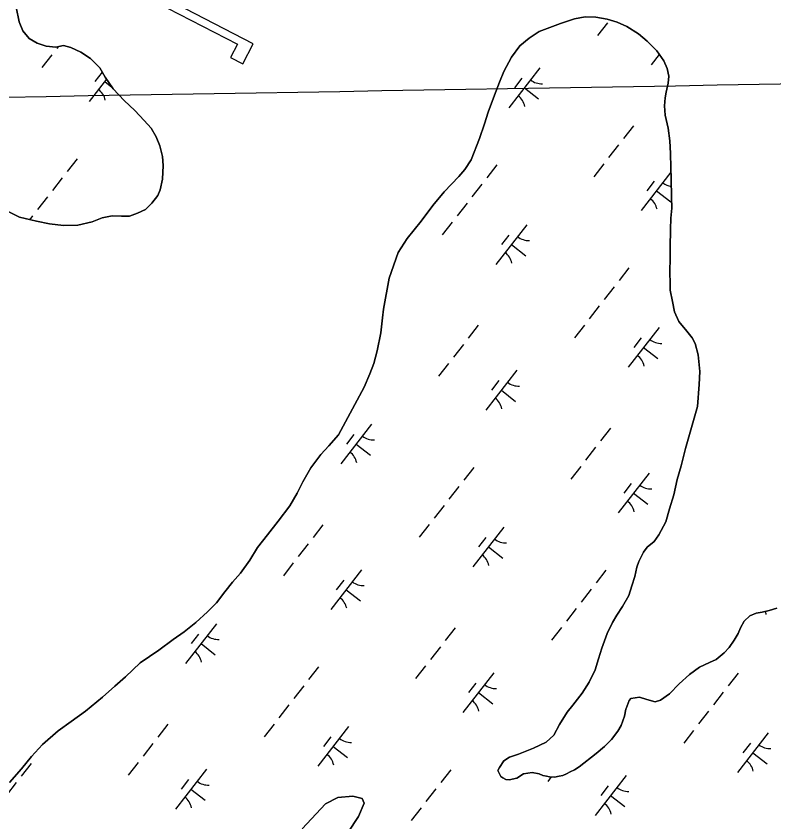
# Model space of a CAD drawing. Extents: x 3888273 to 3909528, y 158682 to 181032.
# Drawn here: x 3902718 to 3903470, y 168213 to 169013 of the extents above; entities that cross this region are included whole.
import ezdxf

# ---------------------------------------------------------------- set-up
doc = ezdxf.new("R2010")
doc.units = 0
for name, color, linetype in [('V-CHAN-DOCK', 7, 'Continuous'), ('V-GRID-MAJR', 7, 'Continuous'), ('V-TOPO-SHOR', 7, 'Continuous'), ('V-WETL-SWMP', 7, 'Continuous')]:
    doc.layers.add(name, color=color, linetype=linetype)

msp = doc.modelspace()

# ---------------------------------------------------------------- linework, layer by layer
at = {"layer": 'V-CHAN-DOCK'}
msp.add_lwpolyline([(3902833.18, 169039.36), (3902937.41, 168985.43), (3902930.55, 168972.17), (3902942.74, 168965.87), (3902953.07, 168985.83), (3902837.82, 169045.47)], dxfattribs=at)
at = {"layer": 'V-GRID-MAJR'}
msp.add_spline([(3893488.4, 168777.59), (3893877.65, 168784.1), (3899207.97, 168873.65), (3904538.27, 168963.98), (3905476.67, 168979.96)], degree=3, dxfattribs=at)
at = {"layer": 'V-TOPO-SHOR'}
for points in [[(3902851.63, 168901.93), (3902844.93, 168909.61), (3902835.49, 168919.58), (3902824.89, 168929.54), (3902813.88, 168941.05), (3902805.97, 168952.6), (3902800.81, 168961.85), (3902791.38, 168971.05), (3902781.98, 168977.53), (3902771.83, 168982.06), (3902764.82, 168983.92), (3902757.08, 168982.27), (3902747.36, 168983.31), (3902738.4, 168986.3), (3902730.57, 168990.87), (3902724.27, 168998.55), (3902720.66, 169007.43), (3902717.76, 169022.15)], [(3903365.18, 168902.1), (3903362.31, 168914.87), (3903361.41, 168924.18), (3903362.09, 168931.95), (3903363.18, 168937.79), (3903365.02, 168946.74), (3903365.7, 168953.73), (3903364.06, 168961.09), (3903360.86, 168968.81), (3903353.75, 168978.82), (3903344.31, 168988.4), (3903335.68, 168995.67), (3903323.95, 169002.9), (3903314.58, 169007.06), (3903304.45, 169010.04), (3903293.16, 169012.22), (3903282.68, 169012.48), (3903272.22, 169010.41), (3903258.31, 169005.97), (3903237.06, 168997.94), (3903227.05, 168991.22), (3903217.82, 168983.73), (3903209.42, 168972.36), (3903201.84, 168958.3), (3903197.7, 168947.76), (3903192.81, 168934.89), (3903186.43, 168917.73), (3903182.69, 168906.43), (3903177.82, 168891.62), (3903169.55, 168870.55), (3903163.07, 168860.77), (3903157.33, 168854.1), (3903142.77, 168838.78), (3903131.29, 168825.05), (3903119.84, 168809.77), (3903106.08, 168792.52), (3903096.94, 168778.43)], [(3902708.25, 168819.79), (3902721.13, 168813.74), (3902737.87, 168809.68), (3902750.71, 168807.12), (3902764.71, 168805.35), (3902779.07, 168805.53), (3902793, 168808.81), (3902803.05, 168812.82), (3902813.12, 168814.88), (3902822.43, 168814.61), (3902830.2, 168814.71), (3902838.31, 168817.52), (3902846.03, 168821.12), (3902852.55, 168827.41), (3902858.28, 168835.24), (3902860.54, 168840.71), (3902863.13, 168851.22), (3902863.73, 168864.81), (3902862.85, 168873.73), (3902860.38, 168884.57), (3902856.78, 168893.45), (3902851.63, 168901.93)], [(3903221.38, 168260.99), (3903214.83, 168256.64), (3903207.09, 168254.99), (3903203.98, 168255.33), (3903200.85, 168256.85), (3903198.89, 168258.38), (3903196.1, 168264.16), (3903197.62, 168267.29), (3903201.81, 168273.94), (3903207.58, 168277.51), (3903216.48, 168280.33), (3903231.54, 168286.34), (3903243.89, 168292.32), (3903251.56, 168299.4), (3903257.26, 168309.95), (3903264.87, 168322.08), (3903270.6, 168329.14), (3903279.77, 168340.9), (3903286.62, 168351.85), (3903292.68, 168364.35), (3903296.04, 168375.26), (3903299.4, 168385.78), (3903304.65, 168400.21), (3903309.96, 168411.15), (3903314.13, 168418.58), (3903319.85, 168427.18), (3903325.92, 168438.13), (3903328.91, 168447.48), (3903331.9, 168456.84), (3903334.11, 168466.18), (3903335.99, 168471.64), (3903340.53, 168481.01), (3903344.35, 168486.11), (3903351.27, 168491.62), (3903355.84, 168498.28), (3903362.67, 168511.18), (3903366.39, 168524.03), (3903370.87, 168538.06), (3903374.18, 168553.24), (3903377.89, 168566.88), (3903382.33, 168584.01), (3903394.24, 168625.69), (3903395.91, 168647.45), (3903396.53, 168660.27), (3903394.76, 168676.94), (3903391.91, 168688.16), (3903389.12, 168693.95), (3903383.6, 168700.48), (3903375.72, 168710.08), (3903371.33, 168719.73), (3903369.27, 168729.8), (3903367.18, 168741.03), (3903367.12, 168746.47), (3903366.94, 168760.44), (3903367.19, 168772.09), (3903367.04, 168783.73), (3903367.6, 168801.21), (3903367.85, 168812.46), (3903368.89, 168822.57), (3903368.36, 168833.43), (3903368.14, 168851.67), (3903367.61, 168862.93), (3903367.44, 168876.9), (3903366.89, 168889.31), (3903365.18, 168902.1)], [(3903096.94, 168778.43), (3903087.94, 168753.09), (3903082.5, 168722.35), (3903081.44, 168713.8), (3903079.68, 168698.64), (3903076.03, 168680.74), (3903072.69, 168668.27), (3903068.93, 168658.14), (3903063.27, 168644.87), (3903037.85, 168597.58), (3903028.29, 168586.6), (3903020.24, 168577.95), (3903010.31, 168564.63), (3903002.33, 168550.95), (3902996.65, 168539.62), (3902989.43, 168527.11), (3902977.98, 168511.83), (3902967.28, 168498.11), (3902957.34, 168485.56), (3902949.73, 168473.05), (3902940.58, 168460.12), (3902932.54, 168451.1), (3902924.89, 168441.68), (3902916.49, 168430.71), (3902907.67, 168421.67), (3902896.16, 168411.05), (3902884.63, 168401.98), (3902873.46, 168394.46), (3902859.23, 168383.8), (3902840.76, 168371.15), (3902826.18, 168357.39), (3902815.81, 168347.94), (3902803.53, 168336.92), (3902786.62, 168323.12), (3902772.39, 168312.85), (3902759.3, 168303.76), (3902743.95, 168289.99), (3902732.84, 168278.2), (3902722.9, 168266.04), (3902711.03, 168252.31)], [(3903473.01, 168425.43), (3903465.29, 168423.01), (3903458.34, 168421.38), (3903452.54, 168420.53), (3903446.37, 168417.74), (3903440.62, 168412.63), (3903436.83, 168406), (3903434.58, 168400.16), (3903430.79, 168393.53), (3903425.84, 168386.49), (3903420.87, 168381), (3903412.82, 168374.32), (3903406.27, 168371.52), (3903396.25, 168366.75), (3903386.27, 168359.65), (3903375.93, 168350.23), (3903366.36, 168340.42), (3903357.53, 168334.11), (3903352.12, 168332.5), (3903343.96, 168334.72), (3903336.57, 168336.95), (3903328.06, 168335.68), (3903326.54, 168333.73), (3903323.54, 168325.94), (3903323.16, 168325.16), (3903321.7, 168318.17), (3903318.33, 168308.83), (3903315.29, 168303.37), (3903308.81, 168295.15), (3903301.92, 168288.09), (3903293.49, 168281.01), (3903276.6, 168268.02), (3903271.99, 168264.86), (3903267.75, 168262.87), (3903264.29, 168260.89), (3903260.44, 168259.29), (3903256.96, 168258.47), (3903252.32, 168257.64), (3903247.28, 168257.96), (3903244.17, 168258.7), (3903240.68, 168259.43), (3903237.17, 168260.94), (3903230.18, 168262.4), (3903221.38, 168260.99)], [(3903001.67, 168206.25), (3903024.83, 168231.31), (3903037.13, 168237.33), (3903052.1, 168238.81), (3903061.26, 168236.32), (3903063.27, 168231.78), (3903057.57, 168218.68), (3903047.34, 168202.91)]]:
    msp.add_lwpolyline(points, dxfattribs=at)
at = {"layer": 'V-WETL-SWMP'}
for p, q in [((3902717.76, 169022.15), (3902720.66, 169007.43)), ((3903272.23, 169010.41), (3903282.68, 169012.48)), ((3903282.68, 169012.48), (3903293.16, 169012.22)), ((3903293.16, 169012.22), (3903304.45, 169010.04)), ((3902720.66, 169007.43), (3902724.27, 168998.55)), ((3903237.06, 168997.94), (3903258.31, 169005.97)), ((3903258.31, 169005.97), (3903272.23, 169010.41)), ((3903304.75, 169006.68), (3903294.92, 168994.05)), ((3903304.45, 169010.04), (3903314.58, 169007.05)), ((3903314.58, 169007.05), (3903323.95, 169002.9)), ((3902724.27, 168998.55), (3902730.57, 168990.87)), ((3903227.05, 168991.22), (3903237.06, 168997.94)), ((3903323.95, 169002.9), (3903335.68, 168995.67)), ((3902730.57, 168990.87), (3902738.39, 168986.3)), ((3903217.82, 168983.73), (3903227.05, 168991.22)), ((3903335.68, 168995.67), (3903344.31, 168988.4)), ((3903344.31, 168988.4), (3903353.75, 168978.82)), ((3902738.39, 168986.3), (3902747.36, 168983.31)), ((3902747.36, 168983.31), (3902757.08, 168982.27)), ((3902757.08, 168982.27), (3902764.82, 168983.92)), ((3902759.35, 168982.75), (3902758.05, 168981.09)), ((3902764.82, 168983.92), (3902771.83, 168982.06)), ((3902771.83, 168982.06), (3902781.98, 168977.53)), ((3903209.43, 168972.36), (3903217.82, 168983.73)), ((3902753.14, 168974.78), (3902743.32, 168962.15)), ((3902781.98, 168977.53), (3902791.38, 168971.05)), ((3903201.84, 168958.3), (3903209.43, 168972.36)), ((3903356.32, 168975.2), (3903348.19, 168964.74)), ((3903353.75, 168978.82), (3903360.86, 168968.81)), ((3902791.38, 168971.05), (3902800.81, 168961.85)), ((3903360.86, 168968.81), (3903364.06, 168961.09)), ((3902803.16, 168957.64), (3902795.86, 168948.25)), ((3902800.81, 168961.85), (3902805.97, 168952.6)), ((3903197.7, 168947.76), (3903201.84, 168958.3)), ((3903237.65, 168961.76), (3903206.95, 168922.29)), ((3903364.06, 168961.09), (3903365.7, 168953.73)), ((3902807.39, 168950.52), (3902790.28, 168928.52)), ((3902805.63, 168948.25), (3902812.72, 168942.73)), ((3902805.97, 168952.6), (3902813.88, 168941.05)), ((3903219.89, 168951.5), (3903212.52, 168942.03)), ((3903365.7, 168953.73), (3903365.02, 168946.74)), ((3902813.88, 168941.05), (3902824.89, 168929.54)), ((3903192.81, 168934.89), (3903197.7, 168947.76)), ((3903222.3, 168942.02), (3903236.5, 168930.97)), ((3903365.02, 168946.74), (3903363.19, 168937.79)), ((3903186.43, 168917.73), (3903192.81, 168934.89)), ((3903363.19, 168937.79), (3903362.09, 168931.95)), ((3902824.89, 168929.54), (3902835.49, 168919.58)), ((3903362.09, 168931.95), (3903361.41, 168924.18)), ((3903361.41, 168924.18), (3903362.31, 168914.87)), ((3902835.49, 168919.58), (3902844.93, 168909.61)), ((3903182.69, 168906.43), (3903186.43, 168917.73)), ((3902844.93, 168909.61), (3902851.63, 168901.93)), ((3903362.31, 168914.87), (3903365.18, 168902.1)), ((3902851.63, 168901.93), (3902856.78, 168893.45)), ((3903177.82, 168891.62), (3903182.69, 168906.43)), ((3903330.57, 168904.29), (3903320.74, 168891.66)), ((3903365.18, 168902.1), (3903366.89, 168889.31)), ((3902856.78, 168893.45), (3902860.38, 168884.57)), ((3902860.38, 168884.57), (3902862.85, 168873.73)), ((3903169.54, 168870.55), (3903177.82, 168891.62)), ((3903315.83, 168885.35), (3903306, 168872.72)), ((3903366.89, 168889.31), (3903367.44, 168876.9)), ((3903367.44, 168876.9), (3903367.61, 168862.93)), ((3902778.19, 168871.67), (3902768.36, 168859.04)), ((3902862.85, 168873.73), (3902863.73, 168864.81)), ((3903163.07, 168860.77), (3903169.54, 168870.55)), ((3902863.73, 168864.81), (3902863.13, 168851.22)), ((3903157.33, 168854.1), (3903163.07, 168860.77)), ((3903194.86, 168865.44), (3903185.03, 168852.81)), ((3903301.09, 168866.41), (3903291.27, 168853.78)), ((3903367.61, 168862.93), (3903368.14, 168851.67)), ((3902763.45, 168852.72), (3902753.63, 168840.1)), ((3903142.77, 168838.78), (3903157.33, 168854.1)), ((3903367.83, 168858.2), (3903338.23, 168820.15)), ((3902863.13, 168851.22), (3902860.54, 168840.71)), ((3903180.12, 168846.5), (3903170.29, 168833.87)), ((3903351.17, 168849.35), (3903343.81, 168839.88)), ((3903368.14, 168851.67), (3903368.36, 168833.43)), ((3902860.54, 168840.71), (3902858.28, 168835.24)), ((3903131.29, 168825.05), (3903142.77, 168838.78)), ((3903353.58, 168839.88), (3903367.79, 168828.83)), ((3902748.71, 168833.78), (3902738.89, 168821.15)), ((3902858.28, 168835.24), (3902852.55, 168827.41)), ((3903368.36, 168833.43), (3903368.89, 168822.57)), ((3902846.03, 168821.12), (3902838.31, 168817.53)), ((3902852.55, 168827.41), (3902846.03, 168821.12)), ((3903119.84, 168809.77), (3903131.29, 168825.05)), ((3903165.38, 168827.56), (3903155.55, 168814.93)), ((3903368.89, 168822.57), (3903367.85, 168812.46)), ((3902721.13, 168813.74), (3902708.25, 168819.79)), ((3902737.87, 168809.68), (3902721.13, 168813.74)), ((3902733.97, 168814.84), (3902731.22, 168811.29)), ((3902803.05, 168812.82), (3902793, 168808.81)), ((3902813.12, 168814.88), (3902803.05, 168812.82)), ((3902822.43, 168814.61), (3902813.12, 168814.88)), ((3902830.2, 168814.71), (3902822.43, 168814.61)), ((3902838.31, 168817.53), (3902830.2, 168814.71)), ((3903367.85, 168812.46), (3903367.6, 168801.21)), ((3902750.71, 168807.12), (3902737.87, 168809.68)), ((3902764.71, 168805.35), (3902750.71, 168807.12)), ((3902779.07, 168805.53), (3902764.71, 168805.35)), ((3902793, 168808.81), (3902779.07, 168805.53)), ((3903106.08, 168792.52), (3903119.84, 168809.77)), ((3903150.64, 168808.61), (3903140.82, 168795.99)), ((3903224.79, 168806.14), (3903194.08, 168766.68)), ((3903367.6, 168801.21), (3903367.04, 168783.73)), ((3903096.94, 168778.43), (3903106.08, 168792.52)), ((3903207.03, 168795.88), (3903199.66, 168786.41)), ((3903209.43, 168786.41), (3903223.64, 168775.36)), ((3903367.04, 168783.73), (3903367.19, 168772.09)), ((3903087.94, 168753.09), (3903096.94, 168778.43)), ((3903367.19, 168772.09), (3903366.94, 168760.44)), ((3903326.14, 168763.29), (3903316.31, 168750.67)), ((3903366.94, 168760.44), (3903367.12, 168746.47)), ((3903082.5, 168722.35), (3903087.94, 168753.09)), ((3903311.4, 168744.35), (3903301.57, 168731.72)), ((3903367.12, 168746.47), (3903367.18, 168741.03)), ((3903367.18, 168741.03), (3903369.27, 168729.8)), ((3903296.66, 168725.41), (3903286.84, 168712.78)), ((3903369.27, 168729.8), (3903371.33, 168719.73)), ((3903081.44, 168713.8), (3903082.5, 168722.35)), ((3903371.33, 168719.73), (3903375.72, 168710.08)), ((3903079.68, 168698.64), (3903081.44, 168713.8)), ((3903375.72, 168710.08), (3903383.6, 168700.48)), ((3903176.46, 168706.23), (3903166.63, 168693.6)), ((3903281.92, 168706.47), (3903272.1, 168693.84)), ((3903356.07, 168704), (3903325.36, 168664.53)), ((3903383.6, 168700.48), (3903389.12, 168693.95)), ((3903076.02, 168680.74), (3903079.68, 168698.64)), ((3903338.31, 168693.74), (3903330.94, 168684.27)), ((3903389.12, 168693.95), (3903391.91, 168688.16)), ((3903161.72, 168687.28), (3903151.9, 168674.66)), ((3903340.71, 168684.26), (3903354.92, 168673.21)), ((3903391.91, 168688.16), (3903394.77, 168676.94)), ((3903072.69, 168668.27), (3903076.02, 168680.74)), ((3903394.77, 168676.94), (3903396.52, 168660.27)), ((3903068.93, 168658.14), (3903072.69, 168668.27)), ((3903146.98, 168668.34), (3903137.16, 168655.72)), ((3903214.82, 168661.55), (3903184.12, 168622.09)), ((3903396.52, 168660.27), (3903395.91, 168647.45)), ((3903063.27, 168644.87), (3903068.93, 168658.14)), ((3903037.85, 168597.58), (3903063.27, 168644.87)), ((3903197.07, 168651.29), (3903189.7, 168641.82)), ((3903395.91, 168647.45), (3903394.24, 168625.69)), ((3903199.47, 168641.82), (3903213.68, 168630.76)), ((3903394.24, 168625.69), (3903382.33, 168584.01)), ((3903070.68, 168608.08), (3903039.98, 168568.62)), ((3903307.74, 168604.08), (3903297.92, 168591.45)), ((3903028.29, 168586.59), (3903037.85, 168597.58)), ((3903052.92, 168597.82), (3903045.55, 168588.35)), ((3903055.33, 168588.35), (3903069.53, 168577.29)), ((3903020.24, 168577.95), (3903028.29, 168586.59)), ((3903293, 168585.14), (3903283.18, 168572.51)), ((3903382.33, 168584.01), (3903377.89, 168566.87)), ((3903010.31, 168564.63), (3903020.24, 168577.95)), ((3903002.33, 168550.95), (3903010.31, 168564.63)), ((3903172.03, 168565.23), (3903162.21, 168552.6)), ((3903278.26, 168566.2), (3903268.44, 168553.57)), ((3903377.89, 168566.87), (3903374.18, 168553.24)), ((3903346.11, 168559.4), (3903315.4, 168519.94)), ((3902996.65, 168539.62), (3903002.33, 168550.95)), ((3903328.35, 168549.14), (3903320.98, 168539.67)), ((3903374.18, 168553.24), (3903370.87, 168538.06)), ((3903157.29, 168546.29), (3903147.47, 168533.66)), ((3902989.43, 168527.11), (3902996.65, 168539.62)), ((3903330.75, 168539.67), (3903344.96, 168528.62)), ((3903370.87, 168538.06), (3903366.39, 168524.03)), ((3902977.98, 168511.83), (3902989.43, 168527.11)), ((3903142.55, 168527.35), (3903132.73, 168514.72)), ((3903366.39, 168524.03), (3903362.67, 168511.18)), ((3902967.28, 168498.11), (3902977.98, 168511.83)), ((3903022.35, 168508.16), (3903012.53, 168495.54)), ((3903127.82, 168508.41), (3903117.99, 168495.78)), ((3903362.67, 168511.18), (3903355.84, 168498.28)), ((3903201.96, 168505.93), (3903171.26, 168466.47)), ((3902957.34, 168485.56), (3902967.28, 168498.11)), ((3903184.2, 168495.67), (3903176.83, 168486.2)), ((3903355.84, 168498.28), (3903351.27, 168491.62)), ((3902949.73, 168473.05), (3902957.34, 168485.56)), ((3903007.62, 168489.22), (3902997.79, 168476.59)), ((3903186.61, 168486.2), (3903200.81, 168475.15)), ((3903344.35, 168486.11), (3903340.53, 168481.01)), ((3903351.27, 168491.62), (3903344.35, 168486.11)), ((3903340.53, 168481.01), (3903335.99, 168471.64)), ((3902940.58, 168460.12), (3902949.73, 168473.05)), ((3902992.88, 168470.28), (3902983.05, 168457.65)), ((3903335.99, 168471.64), (3903334.11, 168466.18)), ((3902932.54, 168451.1), (3902940.58, 168460.12)), ((3903060.72, 168463.48), (3903030.01, 168424.02)), ((3903303.31, 168463.09), (3903293.49, 168450.46)), ((3903334.11, 168466.18), (3903331.9, 168456.84)), ((3903042.96, 168453.23), (3903035.59, 168443.76)), ((3903331.9, 168456.84), (3903328.91, 168447.48)), ((3902924.89, 168441.68), (3902932.54, 168451.1)), ((3903288.57, 168444.14), (3903278.75, 168431.52)), ((3903328.91, 168447.48), (3903325.92, 168438.13)), ((3902916.49, 168430.71), (3902924.89, 168441.68)), ((3903045.37, 168443.75), (3903059.57, 168432.7)), ((3903325.92, 168438.13), (3903319.85, 168427.18)), ((3902907.67, 168421.67), (3902916.49, 168430.71)), ((3902896.16, 168411.05), (3902907.67, 168421.67)), ((3903273.84, 168425.2), (3903264.01, 168412.57)), ((3903319.85, 168427.18), (3903314.13, 168418.57)), ((3903446.37, 168417.74), (3903452.54, 168420.53)), ((3903452.54, 168420.53), (3903458.34, 168421.38)), ((3903458.34, 168421.38), (3903465.29, 168423.01)), ((3903465.29, 168423.01), (3903473.01, 168425.43)), ((3903314.13, 168418.57), (3903309.95, 168411.15)), ((3903436.83, 168406), (3903440.63, 168412.63)), ((3903440.63, 168412.63), (3903446.37, 168417.74)), ((3903446.78, 168417.93), (3903446.68, 168417.8)), ((3902884.63, 168401.98), (3902896.16, 168411.05)), ((3902916.57, 168410.01), (3902885.87, 168370.55)), ((3903153.63, 168406.02), (3903143.81, 168393.39)), ((3903259.1, 168406.26), (3903249.27, 168393.63)), ((3903309.95, 168411.15), (3903304.66, 168400.21)), ((3903434.58, 168400.16), (3903436.83, 168406)), ((3902873.46, 168394.46), (3902884.63, 168401.98)), ((3902898.82, 168399.76), (3902891.45, 168390.28)), ((3903304.66, 168400.21), (3903299.4, 168385.78)), ((3903430.79, 168393.53), (3903434.58, 168400.16)), ((3902859.23, 168383.8), (3902873.46, 168394.46)), ((3902901.22, 168390.28), (3902915.43, 168379.23)), ((3903425.84, 168386.49), (3903430.79, 168393.53)), ((3902840.76, 168371.15), (3902859.23, 168383.8)), ((3903138.9, 168387.08), (3903129.07, 168374.45)), ((3903299.4, 168385.78), (3903296.04, 168375.26)), ((3903412.82, 168374.32), (3903420.87, 168381)), ((3903420.87, 168381), (3903425.84, 168386.49)), ((3903296.04, 168375.26), (3903292.68, 168364.35)), ((3903406.27, 168371.52), (3903412.82, 168374.32)), ((3902826.18, 168357.39), (3902840.76, 168371.15)), ((3903017.92, 168367.17), (3903008.1, 168354.54)), ((3903124.16, 168368.13), (3903114.33, 168355.51)), ((3903292.68, 168364.35), (3903286.62, 168351.85)), ((3903386.27, 168359.65), (3903396.25, 168366.75)), ((3903396.25, 168366.75), (3903406.27, 168371.52)), ((3902815.81, 168347.94), (3902826.18, 168357.39)), ((3903192, 168361.34), (3903161.3, 168321.88)), ((3903375.93, 168350.23), (3903386.27, 168359.65)), ((3903434.59, 168360.94), (3903424.77, 168348.31)), ((3903003.19, 168348.23), (3902993.36, 168335.6)), ((3903174.24, 168351.08), (3903166.87, 168341.61)), ((3903286.62, 168351.85), (3903279.77, 168340.9)), ((3903366.36, 168340.42), (3903375.93, 168350.23)), ((3902803.53, 168336.92), (3902815.81, 168347.94)), ((3903176.65, 168341.61), (3903190.85, 168330.55)), ((3903279.77, 168340.9), (3903270.6, 168329.14)), ((3903357.53, 168334.11), (3903366.36, 168340.42)), ((3903419.85, 168342), (3903410.03, 168329.37)), ((3902786.62, 168323.12), (3902803.53, 168336.92)), ((3903323.54, 168325.94), (3903326.54, 168333.73)), ((3903326.54, 168333.73), (3903328.06, 168335.68)), ((3903328.06, 168335.68), (3903336.57, 168336.95)), ((3903336.57, 168336.95), (3903343.96, 168334.72)), ((3903343.96, 168334.72), (3903352.12, 168332.49)), ((3903352.12, 168332.49), (3903357.53, 168334.11)), ((3902988.45, 168329.28), (3902978.62, 168316.66)), ((3903270.6, 168329.14), (3903264.87, 168322.08)), ((3903321.7, 168318.17), (3903323.16, 168325.16)), ((3903323.16, 168325.16), (3903323.54, 168325.94)), ((3902772.39, 168312.85), (3902786.62, 168323.12)), ((3903264.87, 168322.08), (3903257.26, 168309.95)), ((3903318.32, 168308.83), (3903321.7, 168318.17)), ((3903405.12, 168323.06), (3903395.29, 168310.43)), ((3902759.3, 168303.76), (3902772.39, 168312.85)), ((3902868.25, 168310.1), (3902858.42, 168297.47)), ((3902973.71, 168310.34), (3902963.89, 168297.71)), ((3903257.26, 168309.95), (3903251.56, 168299.4)), ((3903315.29, 168303.37), (3903318.32, 168308.83)), ((3902743.95, 168289.99), (3902759.3, 168303.76)), ((3903047.85, 168307.87), (3903017.15, 168268.41)), ((3903308.81, 168295.15), (3903315.29, 168303.37)), ((3903390.38, 168304.12), (3903380.55, 168291.49)), ((3903464.52, 168301.64), (3903433.82, 168262.18)), ((3903030.1, 168297.61), (3903022.73, 168288.14)), ((3903243.89, 168292.32), (3903231.54, 168286.34)), ((3903251.56, 168299.4), (3903243.89, 168292.32)), ((3903301.92, 168288.09), (3903308.81, 168295.15)), ((3902732.84, 168278.2), (3902743.95, 168289.99)), ((3902853.51, 168291.16), (3902843.68, 168278.53)), ((3903032.5, 168288.14), (3903046.71, 168277.08)), ((3903231.54, 168286.34), (3903216.48, 168280.33)), ((3903293.49, 168281.01), (3903301.92, 168288.09)), ((3903446.76, 168291.39), (3903439.4, 168281.91)), ((3902722.9, 168266.05), (3902732.84, 168278.2)), ((3903207.58, 168277.51), (3903201.81, 168273.94)), ((3903216.48, 168280.33), (3903207.58, 168277.51)), ((3903276.6, 168268.02), (3903293.49, 168281.01)), ((3903449.17, 168281.91), (3903463.38, 168270.86)), ((3902732.54, 168271.25), (3902722.71, 168258.62)), ((3902838.77, 168272.22), (3902828.95, 168259.59)), ((3903201.81, 168273.94), (3903197.62, 168267.29)), ((3903271.99, 168264.86), (3903276.6, 168268.02)), ((3902711.03, 168252.31), (3902722.9, 168266.05)), ((3902906.61, 168265.42), (3902875.91, 168225.96)), ((3903149.21, 168265.02), (3903139.38, 168252.39)), ((3903197.62, 168267.29), (3903196.1, 168264.17)), ((3903196.1, 168264.17), (3903198.89, 168258.38)), ((3903214.83, 168256.64), (3903221.38, 168260.99)), ((3903221.38, 168260.99), (3903230.18, 168262.4)), ((3903230.18, 168262.4), (3903237.17, 168260.94)), ((3903237.17, 168260.94), (3903240.68, 168259.43)), ((3903260.44, 168259.29), (3903264.29, 168260.89)), ((3903264.29, 168260.89), (3903267.75, 168262.87)), ((3903267.75, 168262.87), (3903271.99, 168264.86)), ((3902717.8, 168252.31), (3902707.97, 168239.68)), ((3902888.86, 168255.16), (3902881.49, 168245.69)), ((3903198.89, 168258.38), (3903200.85, 168256.85)), ((3903200.85, 168256.85), (3903203.98, 168255.33)), ((3903203.98, 168255.33), (3903207.09, 168254.99)), ((3903207.09, 168254.99), (3903214.83, 168256.64)), ((3903240.68, 168259.43), (3903244.17, 168258.7)), ((3903244.17, 168258.7), (3903247.28, 168257.96)), ((3903249.1, 168257.85), (3903245.61, 168253.36)), ((3903247.28, 168257.96), (3903252.32, 168257.64)), ((3903252.32, 168257.64), (3903256.96, 168258.47)), ((3903256.96, 168258.47), (3903260.44, 168259.29)), ((3903323.28, 168259.19), (3903292.58, 168219.73)), ((3902891.26, 168245.69), (3902905.47, 168234.64)), ((3903134.47, 168246.08), (3903124.64, 168233.45)), ((3903305.52, 168248.94), (3903298.15, 168239.47)), ((3903037.13, 168237.32), (3903024.83, 168231.3)), ((3903052.1, 168238.81), (3903037.13, 168237.32)), ((3903061.26, 168236.32), (3903052.1, 168238.81)), ((3903063.27, 168231.78), (3903061.26, 168236.32)), ((3903307.93, 168239.46), (3903322.13, 168228.41)), ((3903024.83, 168231.3), (3903001.67, 168206.25)), ((3903057.57, 168218.68), (3903063.27, 168231.78)), ((3903119.73, 168227.14), (3903109.9, 168214.51)), ((3903047.34, 168202.91), (3903057.57, 168218.68))]:
    msp.add_line(p, q, dxfattribs=at)
for centre, start, end in [((3903239.45, 168963.68), 231.34298, 272.88664), ((3902788.86, 168926.3), 11.34298, 52.88663), ((3903205.52, 168920.08), 11.34298, 52.88663), ((3903370.73, 168861.53), 231.34298, 261.85537), ((3903336.8, 168817.93), 11.34298, 52.88663), ((3903226.58, 168808.06), 231.34298, 272.88664), ((3903192.66, 168764.46), 11.34298, 52.88663), ((3903357.86, 168705.92), 231.34298, 272.88664), ((3903323.94, 168662.32), 11.34298, 52.88663), ((3903216.62, 168663.47), 231.34298, 272.88664), ((3903182.7, 168619.87), 11.34298, 52.88663), ((3903072.48, 168610), 231.34298, 272.88664), ((3903038.55, 168566.4), 11.34298, 52.88663), ((3903347.9, 168561.33), 231.34298, 272.88664), ((3903313.98, 168517.73), 11.34298, 52.88663), ((3903203.76, 168507.86), 231.34298, 272.88664), ((3903169.83, 168464.26), 11.34298, 52.88663), ((3903062.52, 168465.41), 231.34298, 272.88664), ((3903028.59, 168421.81), 11.34298, 52.88663), ((3903445.26, 168415.58), 11.34298, 21.87644), ((3902918.37, 168411.94), 231.34298, 272.88664), ((3902884.45, 168368.34), 11.34298, 52.88663), ((3903193.8, 168363.26), 231.34298, 272.88664), ((3903159.87, 168319.66), 11.34298, 52.88663), ((3903049.65, 168309.79), 231.34298, 272.88664), ((3903466.32, 168303.57), 231.34298, 272.88664), ((3903015.73, 168266.19), 11.34298, 52.88663), ((3903432.39, 168259.97), 11.34298, 52.88663), ((3902908.41, 168267.34), 231.34298, 272.88664), ((3903325.08, 168261.12), 231.34298, 272.88664), ((3902874.49, 168223.74), 11.34298, 52.88663), ((3903291.15, 168217.52), 11.34298, 52.88663)]:
    msp.add_arc(centre, 17.62, start, end, dxfattribs=at)

doc.saveas('drawing.dxf')
